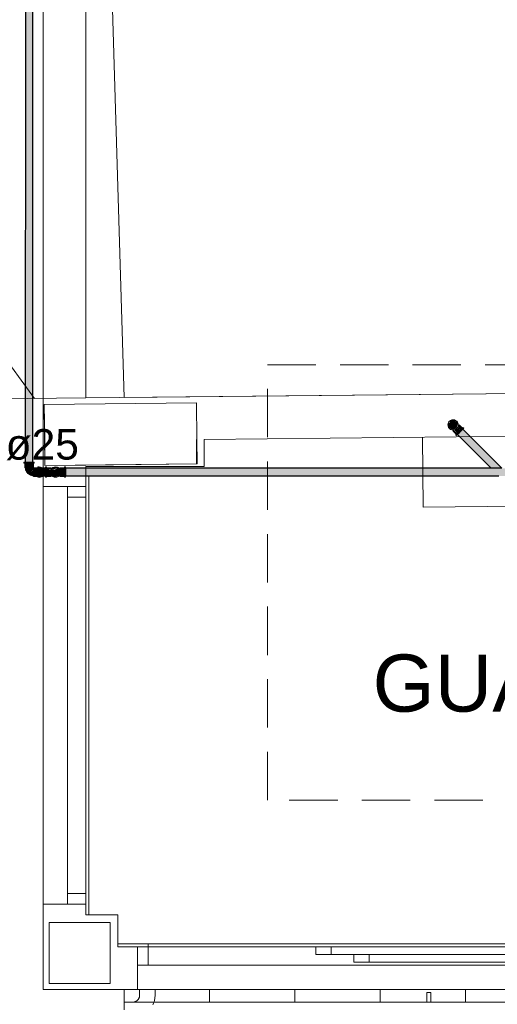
# Model space of a CAD drawing. Header units: millimetres. Extents: x 567 to 934, y -1 to 364.
# Tile 602 of 656: x 740.2 to 743.34, y 101.33 to 107.79. Entities that reach past the tile are written whole.
import ezdxf

# ---------------------------------------------------------------- set-up
doc = ezdxf.new("R2010")
doc.units = ezdxf.units.MM
doc.header["$MEASUREMENT"] = 0
doc.linetypes.add('HIDDEN2', pattern=[0.47625, 0.3175, -0.15875])
doc.linetypes.add('NULL', pattern=[0])
for name, color, linetype, lineweight in [('A-AREA-IDEN', 7, 'Continuous', 9), ('A-DETL', 7, 'Continuous', 13), ('A-DETL-THIN', 7, 'Continuous', 18), ('A-GLAZ', 7, 'Continuous', 13), ('A-GLAZ-SILL', 7, 'Continuous', 13), ('A-WALL', 7, 'Continuous', 25), ('AF-Condutos Reúso', 200, 'Continuous', 25), ('AF-Conexões Reúso', 216, 'Continuous', 18), ('AL-Condutos', 3, 'Continuous', 25), ('AL-Conexões', 63, 'Continuous', 18), ('AL-Sentido conduto', 3, 'Continuous', 30), ('AL-Textos conduto', 7, 'Continuous', 9), ('Balaústres', 250, 'Continuous', 13), ('C-PROP-LINE', 7, 'Continuous', 25), ('Corrimão', 7, 'Continuous', 13), ('DI-Detalhes', 1, 'HIDDEN2', 9), ('Q-SPCQ', 7, 'Continuous', 13), ('S-COLS', 7, 'Continuous', 13), ('S-STRS', 7, 'Continuous', 13)]:
    doc.layers.add(name, color=color, linetype=linetype, lineweight=lineweight)
doc.styles.add('Arial', font='arial.ttf')

msp = doc.modelspace()

# ---------------------------------------------------------------- hatches: boundary and pattern name
at = {"layer": 'AF-Condutos Reúso', "linetype": 'Continuous'}
for points in [[(743.0232, 105.1283), (743.0253, 105.1181), (743.0404, 105.1045), (743.0607, 105.1067), (743.0726, 105.1231), (743.0684, 105.143), (743.0508, 105.1532), (743.0314, 105.1469)], [(743.0767, 105.0649), (743.2981, 104.8435), (743.3366, 104.8435), (743.0987, 105.0869)], [(743.1118, 105.1), (743.0987, 105.0869), (743.3366, 104.8435), (743.3683, 104.8435)]]:
    msp.add_hatch(color=201, dxfattribs=at).paths.add_polyline_path(points)
at = {"layer": 'AF-Conexões Reúso', "linetype": 'Continuous'}
for points in [[(743.0153, 105.1195), (743.0187, 105.1453), (743.0153, 105.1371)], [(743.0153, 105.1195), (743.0256, 105.1168), (743.0197, 105.1445)], [(743.0394, 105.0955), (743.0153, 105.1195), (743.0241, 105.1043)], [(743.0564, 105.1029), (743.0428, 105.1043), (743.0265, 105.1165), (743.0153, 105.1195), (743.0413, 105.0962)], [(743.0454, 105.1549), (743.0342, 105.1586), (743.0374, 105.1518)], [(743.0482, 105.1623), (743.0544, 105.152), (743.0671, 105.1442), (743.0652, 105.1578)], [(743.0764, 105.1158), (743.0726, 105.1492), (743.0652, 105.1578)], [(743.0797, 105.1191), (743.081, 105.1371), (743.0722, 105.1524)], [(743.0773, 105.1109), (743.073, 105.1053), (743.0945, 105.0924), (743.0994, 105.0972)], [(743.1101, 105.108), (743.0773, 105.0751), (743.0733, 105.0615), (743.1062, 105.0944)], [(743.0994, 105.0972), (743.0843, 105.1123), (743.0774, 105.1108)], [(743.0798, 105.1167), (743.0994, 105.0972), (743.083, 105.1217)], [(743.0886, 105.128), (743.0827, 105.1221), (743.0994, 105.0972), (743.1087, 105.1066)], [(743.0491, 105.0885), (743.0692, 105.0671), (743.0751, 105.073), (743.0543, 105.0937)], [(743.0751, 105.073), (743.0908, 105.0887), (743.0725, 105.1045), (743.057, 105.0955)], [(743.0725, 105.1045), (743.0908, 105.0887), (743.0945, 105.0924)]]:
    msp.add_hatch(color=213, dxfattribs=at).paths.add_polyline_path(points)
at = {"layer": 'AL-Condutos', "linetype": 'Continuous'}
for points in [[(740.29, 104.8836), (740.291, 112.4994), (740.2415, 112.4995), (740.2405, 104.8836)], [(740.3735, 104.8435), (740.3299, 104.8435), (740.3299, 104.7937), (740.3735, 104.7937)], [(742.8549, 104.8425), (740.5035, 104.8435), (740.5035, 104.8403)], [(742.8052, 104.7937), (743.418, 104.7937), (744.0679, 104.7954), (743.4161, 104.7957), (744.0694, 104.797), (743.4148, 104.797), (744.073, 104.8006), (743.4106, 104.8012), (744.0764, 104.8039), (743.4079, 104.8039), (744.0813, 104.8088), (743.4021, 104.8097), (744.0859, 104.8134), (743.3984, 104.8134), (744.0912, 104.8188), (743.392, 104.8198), (744.0963, 104.8238), (743.388, 104.8238), (744.1012, 104.8287), (743.3822, 104.8296), (744.1058, 104.8333), (743.3785, 104.8333), (744.1094, 104.8369), (743.3742, 104.8376), (744.1127, 104.8403), (743.3715, 104.8403), (744.1144, 104.8419), (743.3696, 104.8422), (744.116, 104.8435), (740.5035, 104.8435), (742.8539, 104.8425), (740.5035, 104.8403), (742.8495, 104.8381), (740.5035, 104.8333), (742.8418, 104.8303), (740.5035, 104.8238), (742.832, 104.8205), (740.5035, 104.8134), (742.8219, 104.8104), (740.5035, 104.8039), (742.8201, 104.8087), (742.8199, 104.8085), (740.5035, 104.8039), (742.8131, 104.8017), (740.5035, 104.797), (742.8074, 104.796)], [(742.8505, 104.8381), (740.5035, 104.8403), (740.5035, 104.8333)], [(742.8427, 104.8303), (740.5035, 104.8333), (740.5035, 104.8238)], [(742.833, 104.8205), (740.5035, 104.8238), (740.5035, 104.8134)], [(742.8229, 104.8104), (740.5035, 104.8134), (740.5035, 104.8039)], [(740.5035, 104.8039), (742.8199, 104.8085), (742.8201, 104.8087)], [(742.8143, 104.8017), (740.5035, 104.8039), (740.5035, 104.797)], [(742.8085, 104.796), (740.5035, 104.797), (740.5035, 104.7937)], [(740.5035, 104.7937), (742.8051, 104.7937), (742.8073, 104.796)]]:
    msp.add_hatch(color=91, dxfattribs=at).paths.add_polyline_path(points)
at = {"layer": 'AL-Conexões', "linetype": 'Continuous'}
for points in [[(740.2321, 104.8836), (740.231, 104.8768), (740.2405, 104.8831)], [(740.2355, 104.8768), (740.282, 104.8768), (740.29, 104.8836), (740.248, 104.8836)], [(740.2375, 104.8768), (740.2366, 104.8474), (740.2404, 104.8768)], [(740.2934, 104.8474), (740.2934, 104.8768), (740.2404, 104.8768), (740.2375, 104.8474)], [(740.299, 104.8768), (740.299, 104.8836), (740.289, 104.8768)], [(740.33, 104.8514), (740.3232, 104.8526), (740.3289, 104.8435)], [(740.4382, 104.8503), (740.4215, 104.848), (740.4097, 104.8274)], [(740.4215, 104.848), (740.4473, 104.8514), (740.4385, 104.8526)], [(740.2739, 104.8223), (740.2938, 104.8315), (740.2908, 104.8474), (740.2416, 104.8474), (740.2482, 104.8212), (740.2676, 104.8018), (740.2938, 104.7937), (740.2938, 104.8315), (740.2853, 104.8251), (740.2629, 104.8216)], [(740.2937, 104.7912), (740.3231, 104.7912), (740.3232, 104.8387), (740.2938, 104.8387)], [(740.3232, 104.846), (740.2938, 104.847), (740.2938, 104.8387), (740.3232, 104.8387)], [(740.3232, 104.848), (740.3231, 104.8016), (740.3299, 104.7892), (740.33, 104.8356)], [(740.3231, 104.7846), (740.3299, 104.7846), (740.3231, 104.7946)], [(740.3803, 104.7892), (740.3803, 104.8356), (740.3735, 104.848), (740.3735, 104.8016)], [(740.4097, 104.846), (740.3803, 104.847), (740.3803, 104.8387), (740.4097, 104.8387)], [(740.408, 104.8331), (740.3803, 104.8387), (740.3803, 104.8328)], [(740.3803, 104.8387), (740.4033, 104.8341), (740.4091, 104.8356)], [(740.3803, 104.8328), (740.3803, 104.8186), (740.4043, 104.8198), (740.4079, 104.8328)], [(740.4055, 104.8113), (740.4097, 104.8186), (740.3803, 104.8186), (740.3803, 104.8113)], [(740.4097, 104.7902), (740.4057, 104.8098), (740.3803, 104.8113), (740.3803, 104.7912)], [(740.4215, 104.848), (740.4153, 104.8433), (740.4057, 104.8274)], [(740.432, 104.7935), (740.4663, 104.7974), (740.4673, 104.8403), (740.4557, 104.8429), (740.4212, 104.8321), (740.4139, 104.8044)], [(740.4659, 104.826), (740.4281, 104.7969), (740.4294, 104.7963)], [(740.4673, 104.847), (740.4967, 104.8432), (740.4967, 104.846)], [(740.4673, 104.846), (740.4673, 104.8113), (740.4967, 104.8044), (740.4967, 104.8432)], [(740.4967, 104.7985), (740.4967, 104.8044), (740.4673, 104.8113), (740.4673, 104.7985)], [(740.4967, 104.7912), (740.4967, 104.7985), (740.4673, 104.7985), (740.4673, 104.794)], [(740.4673, 104.7912), (740.4967, 104.7902), (740.468, 104.7939)], [(740.4967, 104.848), (740.4967, 104.8016), (740.5035, 104.7892), (740.5035, 104.8356)]]:
    msp.add_hatch(color=51, dxfattribs=at).paths.add_polyline_path(points)

# ---------------------------------------------------------------- linework, layer by layer
at = {"layer": 'A-DETL', "color": 8, "linetype": 'Continuous', "lineweight": 5}
msp.add_line((734.111, 105.2367), (740.6379, 105.3051), dxfattribs=at)
at = {"layer": 'A-DETL-THIN', "color": 8, "lineweight": 5}
msp.add_line((734.0638, 113.7795), (740.3018, 105.3016), dxfattribs=at)
at = {"layer": 'A-GLAZ', "color": 8, "lineweight": 5}
for p, q in [((740.6379, 101.9138), (740.6379, 104.7938)), ((740.6379, 104.7938), (740.6579, 104.7938)), ((740.6579, 104.7938), (740.6579, 101.9138)), ((740.5179, 104.7238), (740.3579, 104.7238)), ((740.3579, 104.7238), (740.3579, 101.9838)), ((740.5179, 104.7238), (740.6379, 104.7238)), ((740.5179, 101.9838), (740.5179, 104.7238)), ((740.6379, 104.6538), (740.5179, 104.6538)), ((740.5179, 102.0538), (740.6379, 102.0538)), ((740.3579, 101.9838), (740.5179, 101.9838)), ((740.6379, 101.9838), (740.5179, 101.9838)), ((740.6579, 101.9138), (740.6379, 101.9138)), ((741.0479, 101.7238), (740.8479, 101.7238)), ((740.9779, 101.7038), (741.0479, 101.7038)), ((741.0479, 101.7038), (740.9779, 101.7038)), ((741.0479, 101.7038), (741.0479, 101.7238)), ((741.0479, 101.7238), (743.8479, 101.7238)), ((742.1479, 101.7038), (741.0479, 101.7038)), ((741.0479, 101.5838), (741.0479, 101.7038)), ((743.5979, 101.7038), (742.1479, 101.7038)), ((742.1479, 101.7038), (742.1479, 101.6538)), ((742.2479, 101.7038), (742.1479, 101.7038)), ((742.1479, 101.7038), (742.1479, 101.6538)), ((742.2479, 101.6538), (742.2479, 101.7038)), ((742.1479, 101.6538), (743.5979, 101.6538)), ((742.1479, 101.6538), (742.2479, 101.6538)), ((742.3979, 101.6538), (743.8479, 101.6538)), ((742.3979, 101.6038), (742.3979, 101.6538)), ((742.3979, 101.6538), (742.4979, 101.6538)), ((742.3979, 101.6038), (742.3979, 101.6538)), ((742.4979, 101.6538), (742.4979, 101.6038)), ((740.9779, 101.5838), (740.9779, 101.4238)), ((743.9179, 101.5838), (740.9779, 101.5838)), ((743.8479, 101.6038), (742.3979, 101.6038)), ((742.4979, 101.6038), (742.3979, 101.6038)), ((740.9779, 101.4238), (743.9179, 101.4238))]:
    msp.add_line(p, q, dxfattribs=at)
at = {"layer": 'A-GLAZ-SILL', "color": 8, "lineweight": 5}
msp.add_line((741.0479, 101.7038), (742.1479, 101.7038), dxfattribs=at)
at = {"layer": 'A-WALL', "color": 8, "lineweight": 5}
for p, q in [((740.3579, 113.9303), (740.3579, 104.7238)), ((740.6379, 105.3051), (740.6379, 113.9246)), ((740.6379, 113.6545), (740.8896, 105.3078)), ((753.519, 105.4403), (740.6379, 105.3051)), ((740.3651, 105.2623), (741.365, 105.2728)), ((740.3693, 104.8623), (740.3651, 105.2623)), ((741.3675, 105.0328), (741.365, 105.2728)), ((741.4146, 105.0333), (746.611, 105.0878)), ((741.3675, 105.0328), (741.3646, 105.0327)), ((741.3646, 105.0327), (741.3646, 104.8727)), ((741.4146, 104.8555), (741.4146, 105.0333)), ((741.3646, 104.8727), (740.3693, 104.8623)), ((740.6379, 104.8555), (740.6379, 104.7938)), ((740.6379, 104.8555), (741.4146, 104.8555)), ((740.3579, 101.4238), (740.3579, 101.9838)), ((740.8479, 101.9138), (740.6579, 101.9138)), ((740.8479, 101.7038), (740.8479, 101.9138)), ((740.9779, 101.7038), (740.8479, 101.7038)), ((740.9779, 101.5838), (740.9779, 101.7038)), ((740.3579, 101.4238), (740.9779, 101.4238))]:
    msp.add_line(p, q, dxfattribs=at)
at = {"layer": 'AF-Condutos Reúso'}
for p, q in [((743.0253, 105.1385), (743.0232, 105.1283)), ((743.0232, 105.1283), (743.0253, 105.1181)), ((743.0314, 105.1469), (743.0253, 105.1385)), ((743.0253, 105.1181), (743.0314, 105.1097)), ((743.0404, 105.1521), (743.0314, 105.1469)), ((743.0314, 105.1097), (743.0404, 105.1045)), ((743.0508, 105.1532), (743.0404, 105.1521)), ((743.0607, 105.15), (743.0508, 105.1532)), ((743.0684, 105.143), (743.0607, 105.15)), ((743.0607, 105.1067), (743.0684, 105.1136)), ((743.0726, 105.1335), (743.0684, 105.143)), ((743.0684, 105.1136), (743.0726, 105.1231)), ((743.0726, 105.1231), (743.0726, 105.1335)), ((743.0404, 105.1045), (743.0508, 105.1034)), ((743.0508, 105.1034), (743.0607, 105.1067)), ((743.0793, 105.0675), (743.0767, 105.0649)), ((743.0767, 105.0649), (743.2981, 104.8435)), ((743.0845, 105.0727), (743.0793, 105.0675)), ((743.0914, 105.0796), (743.0845, 105.0727)), ((743.0987, 105.0869), (743.0914, 105.0796)), ((743.1053, 105.0935), (743.0987, 105.0869)), ((743.1099, 105.0981), (743.1053, 105.0935)), ((743.1118, 105.1), (743.1099, 105.0981)), ((743.3683, 104.8435), (743.1118, 105.1))]:
    msp.add_line(p, q, dxfattribs=at)
at = {"layer": 'AF-Conexões Reúso'}
for p, q in [((743.0153, 105.1371), (743.0142, 105.1283)), ((743.0142, 105.1283), (743.0153, 105.1195)), ((743.0187, 105.1453), (743.0153, 105.1371)), ((743.0153, 105.1195), (743.0187, 105.1113)), ((743.0241, 105.1524), (743.0187, 105.1453)), ((743.0187, 105.1113), (743.0241, 105.1043)), ((743.0312, 105.1578), (743.0241, 105.1524)), ((743.0394, 105.1612), (743.0312, 105.1578)), ((743.0482, 105.1623), (743.0394, 105.1612)), ((743.057, 105.1612), (743.0482, 105.1623)), ((743.0652, 105.1578), (743.057, 105.1612)), ((743.0722, 105.1524), (743.0652, 105.1578)), ((743.0776, 105.1453), (743.0722, 105.1524)), ((743.0726, 105.1048), (743.0776, 105.1113)), ((743.081, 105.1371), (743.0776, 105.1453)), ((743.0776, 105.1113), (743.081, 105.1195)), ((743.082, 105.1293), (743.081, 105.1371)), ((743.081, 105.1195), (743.0811, 105.1205)), ((743.0811, 105.1205), (743.0822, 105.1283)), ((743.0816, 105.1211), (743.0811, 105.1206)), ((743.0811, 105.1206), (743.0817, 105.1211)), ((743.0827, 105.1221), (743.0816, 105.1211)), ((743.0817, 105.1211), (743.083, 105.1224)), ((743.0822, 105.1283), (743.082, 105.1293)), ((743.0823, 105.1291), (743.082, 105.1293)), ((743.0842, 105.1271), (743.0823, 105.1291)), ((743.0859, 105.1253), (743.0827, 105.1221)), ((743.083, 105.1224), (743.0838, 105.1232)), ((743.0838, 105.1232), (743.0859, 105.1253)), ((743.0859, 105.1253), (743.0842, 105.1271)), ((743.0879, 105.1273), (743.0859, 105.1253)), ((743.0886, 105.128), (743.0879, 105.1273)), ((743.1094, 105.1072), (743.0886, 105.128)), ((743.1101, 105.108), (743.1094, 105.1072)), ((743.1125, 105.1104), (743.1101, 105.108)), ((743.1134, 105.1112), (743.1125, 105.1104)), ((743.1182, 105.1064), (743.1134, 105.1112)), ((743.0241, 105.1043), (743.0312, 105.0989)), ((743.0312, 105.0989), (743.0394, 105.0955)), ((743.0394, 105.0955), (743.0472, 105.0944)), ((743.0472, 105.0944), (743.0482, 105.0943)), ((743.0472, 105.0944), (743.0474, 105.0942)), ((743.0474, 105.0942), (743.0493, 105.0923)), ((743.0482, 105.0943), (743.0559, 105.0953)), ((743.0491, 105.0885), (743.0485, 105.0879)), ((743.0485, 105.0879), (743.0692, 105.0671)), ((743.0511, 105.0906), (743.0491, 105.0885)), ((743.0493, 105.0923), (743.0511, 105.0906)), ((743.0543, 105.0937), (743.0511, 105.0906)), ((743.0511, 105.0906), (743.0533, 105.0927)), ((743.0533, 105.0927), (743.0541, 105.0935)), ((743.0541, 105.0935), (743.0554, 105.0948)), ((743.0554, 105.0948), (743.0543, 105.0937)), ((743.0559, 105.0953), (743.0554, 105.0948)), ((743.0554, 105.0948), (743.0559, 105.0953)), ((743.0559, 105.0953), (743.057, 105.0955)), ((743.057, 105.0955), (743.0652, 105.0989)), ((743.0652, 105.0989), (743.0722, 105.1043)), ((743.0661, 105.0639), (743.0653, 105.0631)), ((743.0653, 105.0631), (743.0701, 105.0583)), ((743.0685, 105.0663), (743.0661, 105.0639)), ((743.0692, 105.0671), (743.0685, 105.0663)), ((743.0723, 105.0702), (743.0692, 105.0671)), ((743.0692, 105.0671), (743.0699, 105.0678)), ((743.0699, 105.0678), (743.0719, 105.0698)), ((743.0701, 105.0583), (743.0709, 105.0591)), ((743.0709, 105.0591), (743.0733, 105.0615)), ((743.0719, 105.0698), (743.0751, 105.073)), ((743.0722, 105.1043), (743.0726, 105.1048)), ((743.0773, 105.0751), (743.0723, 105.0702)), ((743.0733, 105.0615), (743.0767, 105.0649)), ((743.0751, 105.073), (743.0793, 105.0771)), ((743.0767, 105.0649), (743.0771, 105.0653)), ((743.0771, 105.0653), (743.0821, 105.0703)), ((743.0831, 105.0809), (743.0773, 105.0751)), ((743.0793, 105.0771), (743.0841, 105.082)), ((743.0821, 105.0703), (743.0879, 105.0761)), ((743.0893, 105.0872), (743.0831, 105.0809)), ((743.0841, 105.082), (743.0893, 105.0872)), ((743.0879, 105.0761), (743.0941, 105.0823)), ((743.0955, 105.0934), (743.0893, 105.0872)), ((743.0893, 105.0872), (743.0908, 105.0887)), ((743.0908, 105.0887), (743.0945, 105.0924)), ((743.0941, 105.0823), (743.1004, 105.0886)), ((743.0945, 105.0924), (743.0994, 105.0972)), ((743.1013, 105.0992), (743.0955, 105.0934)), ((743.0994, 105.0972), (743.1035, 105.1014)), ((743.1004, 105.0886), (743.1062, 105.0944)), ((743.1063, 105.1042), (743.1013, 105.0992)), ((743.1035, 105.1014), (743.1067, 105.1045)), ((743.1062, 105.0944), (743.1111, 105.0993)), ((743.1094, 105.1072), (743.1063, 105.1042)), ((743.1067, 105.1045), (743.1087, 105.1066)), ((743.1087, 105.1066), (743.1094, 105.1072)), ((743.1111, 105.0993), (743.1118, 105.1)), ((743.1118, 105.1), (743.115, 105.1032)), ((743.115, 105.1032), (743.1174, 105.1056)), ((743.1174, 105.1056), (743.1182, 105.1064))]:
    msp.add_line(p, q, dxfattribs=at)
at = {"layer": 'AL-Condutos'}
for p, q in [((740.2415, 112.4995), (740.2405, 104.8836)), ((740.29, 104.8836), (740.291, 112.4994)), ((740.2405, 104.8836), (740.2447, 104.8836)), ((740.2447, 104.8836), (740.2525, 104.8836)), ((740.2525, 104.8836), (740.2623, 104.8836)), ((740.2623, 104.8836), (740.2727, 104.8836)), ((740.2727, 104.8836), (740.2817, 104.8836)), ((740.2817, 104.8836), (740.2878, 104.8836)), ((740.2878, 104.8836), (740.29, 104.8836)), ((740.3299, 104.8435), (740.3299, 104.8403)), ((740.3735, 104.8435), (740.3299, 104.8435)), ((740.3299, 104.8403), (740.3299, 104.8333)), ((740.3299, 104.8333), (740.3299, 104.8238)), ((740.3299, 104.8238), (740.3299, 104.8134)), ((740.3299, 104.8134), (740.3299, 104.8039)), ((740.3299, 104.8039), (740.3299, 104.797)), ((740.3299, 104.797), (740.3299, 104.7937)), ((740.3299, 104.7937), (740.3735, 104.7937)), ((740.3735, 104.8403), (740.3735, 104.8435)), ((740.3735, 104.8333), (740.3735, 104.8403)), ((740.3735, 104.8238), (740.3735, 104.8333)), ((740.3735, 104.8134), (740.3735, 104.8238)), ((740.3735, 104.8039), (740.3735, 104.8134)), ((740.3735, 104.797), (740.3735, 104.8039)), ((740.3735, 104.7937), (740.3735, 104.797)), ((740.5035, 104.8435), (740.5035, 104.8403)), ((742.8549, 104.8435), (740.5035, 104.8435)), ((740.5035, 104.8403), (740.5035, 104.8333)), ((740.5035, 104.8333), (740.5035, 104.8238)), ((740.5035, 104.8238), (740.5035, 104.8134)), ((740.5035, 104.8134), (740.5035, 104.8039)), ((740.5035, 104.8039), (740.5035, 104.797)), ((740.5035, 104.797), (740.5035, 104.7937)), ((740.5035, 104.7937), (742.8051, 104.7937)), ((742.8051, 104.7937), (742.8052, 104.7937)), ((742.8052, 104.7937), (742.8054, 104.7937)), ((742.8054, 104.7937), (742.8058, 104.7937)), ((742.8058, 104.7937), (742.806, 104.7937)), ((742.806, 104.7937), (742.8063, 104.7937)), ((742.8063, 104.7937), (743.3478, 104.7937)), ((742.855, 104.8435), (742.8549, 104.8435)), ((742.8551, 104.8435), (742.855, 104.8435)), ((742.8555, 104.8435), (742.8551, 104.8435)), ((742.8556, 104.8435), (742.8555, 104.8435)), ((742.8559, 104.8435), (742.8556, 104.8435)), ((743.2981, 104.8435), (742.8559, 104.8435)), ((743.3683, 104.8435), (743.2981, 104.8435))]:
    msp.add_line(p, q, dxfattribs=at)
at = {"layer": 'AL-Conexões'}
for p, q in [((740.231, 104.8836), (740.231, 104.8768)), ((740.2321, 104.8836), (740.231, 104.8836)), ((740.231, 104.8768), (740.2321, 104.8768)), ((740.2355, 104.8836), (740.2321, 104.8836)), ((740.2321, 104.8768), (740.2355, 104.8768)), ((740.2405, 104.8836), (740.2355, 104.8836)), ((740.2355, 104.8768), (740.2366, 104.8768)), ((740.2366, 104.8768), (740.2409, 104.8768)), ((740.2366, 104.8768), (740.2366, 104.8474)), ((740.2375, 104.8768), (740.2366, 104.8768)), ((740.2404, 104.8768), (740.2375, 104.8768)), ((740.2449, 104.8768), (740.2404, 104.8768)), ((740.2409, 104.8836), (740.2405, 104.8836)), ((740.248, 104.8836), (740.2409, 104.8836)), ((740.2409, 104.8768), (740.248, 104.8768)), ((740.2508, 104.8768), (740.2449, 104.8768)), ((740.2562, 104.8836), (740.248, 104.8836)), ((740.248, 104.8768), (740.2562, 104.8768)), ((740.2576, 104.8768), (740.2508, 104.8768)), ((740.265, 104.8836), (740.2562, 104.8836)), ((740.2562, 104.8768), (740.265, 104.8768)), ((740.265, 104.8768), (740.2576, 104.8768)), ((740.2738, 104.8836), (740.265, 104.8836)), ((740.265, 104.8768), (740.2738, 104.8768)), ((740.2723, 104.8768), (740.265, 104.8768)), ((740.2792, 104.8768), (740.2723, 104.8768)), ((740.282, 104.8836), (740.2738, 104.8836)), ((740.2738, 104.8768), (740.282, 104.8768)), ((740.285, 104.8768), (740.2792, 104.8768)), ((740.289, 104.8836), (740.282, 104.8836)), ((740.282, 104.8768), (740.289, 104.8768)), ((740.2896, 104.8768), (740.285, 104.8768)), ((740.29, 104.8836), (740.289, 104.8836)), ((740.289, 104.8768), (740.2944, 104.8768)), ((740.2924, 104.8768), (740.2896, 104.8768)), ((740.2944, 104.8836), (740.29, 104.8836)), ((740.2934, 104.8768), (740.2924, 104.8768)), ((740.2934, 104.8474), (740.2934, 104.8768)), ((740.2978, 104.8836), (740.2944, 104.8836)), ((740.2944, 104.8768), (740.2978, 104.8768)), ((740.299, 104.8836), (740.2978, 104.8836)), ((740.2978, 104.8768), (740.299, 104.8768)), ((740.299, 104.8768), (740.299, 104.8836)), ((740.3232, 104.8526), (740.3232, 104.8514)), ((740.33, 104.8526), (740.3232, 104.8526)), ((740.3232, 104.8514), (740.3232, 104.848)), ((740.33, 104.8514), (740.33, 104.8526)), ((740.33, 104.848), (740.33, 104.8514)), ((740.3735, 104.8526), (740.3735, 104.8514)), ((740.3803, 104.8526), (740.3735, 104.8526)), ((740.3735, 104.8514), (740.3735, 104.848)), ((740.3803, 104.8514), (740.3803, 104.8526)), ((740.3803, 104.848), (740.3803, 104.8514)), ((740.4297, 104.8514), (740.4215, 104.848)), ((740.4385, 104.8526), (740.4297, 104.8514)), ((740.4473, 104.8514), (740.4385, 104.8526)), ((740.4497, 104.8504), (740.4473, 104.8514)), ((740.4507, 104.85), (740.4497, 104.8504)), ((740.452, 104.8495), (740.4507, 104.85)), ((740.4555, 104.848), (740.452, 104.8495)), ((740.4967, 104.8526), (740.4967, 104.8514)), ((740.5035, 104.8526), (740.4967, 104.8526)), ((740.4967, 104.8514), (740.4967, 104.848)), ((740.5035, 104.8514), (740.5035, 104.8526)), ((740.5035, 104.848), (740.5035, 104.8514)), ((740.2366, 104.8474), (740.2375, 104.8474)), ((740.2375, 104.8474), (740.2401, 104.8474)), ((740.2401, 104.8474), (740.2404, 104.8474)), ((740.2401, 104.8474), (740.241, 104.8421)), ((740.2416, 104.8474), (740.2401, 104.8474)), ((740.2404, 104.8474), (740.2449, 104.8474)), ((740.241, 104.8421), (740.2425, 104.8338)), ((740.246, 104.8474), (740.2416, 104.8474)), ((740.2425, 104.8338), (740.2454, 104.8275)), ((740.2449, 104.8474), (740.2508, 104.8474)), ((740.2454, 104.8275), (740.2482, 104.8212)), ((740.2527, 104.8474), (740.246, 104.8474)), ((740.2482, 104.8212), (740.2524, 104.8158)), ((740.2508, 104.8474), (740.2576, 104.8474)), ((740.2524, 104.8158), (740.2567, 104.8104)), ((740.2609, 104.8474), (740.2527, 104.8474)), ((740.2567, 104.8104), (740.2621, 104.8061)), ((740.2576, 104.8474), (740.265, 104.8474)), ((740.2653, 104.8474), (740.2609, 104.8474)), ((740.2621, 104.8061), (740.2676, 104.8018)), ((740.265, 104.8474), (740.2723, 104.8474)), ((740.2697, 104.8474), (740.2653, 104.8474)), ((740.2676, 104.8018), (740.2739, 104.799)), ((740.2779, 104.8474), (740.2697, 104.8474)), ((740.2723, 104.8474), (740.2792, 104.8474)), ((740.2739, 104.799), (740.2802, 104.7962)), ((740.2846, 104.8474), (740.2779, 104.8474)), ((740.2792, 104.8474), (740.285, 104.8474)), ((740.2802, 104.7962), (740.2885, 104.7947)), ((740.2891, 104.8474), (740.2846, 104.8474)), ((740.285, 104.8474), (740.2896, 104.8474)), ((740.2885, 104.7947), (740.2938, 104.7937)), ((740.2908, 104.8474), (740.2891, 104.8474)), ((740.2896, 104.8474), (740.2924, 104.8474)), ((740.2921, 104.8457), (740.2908, 104.8474)), ((740.2938, 104.8445), (740.2921, 104.8457)), ((740.2924, 104.8474), (740.2934, 104.8474)), ((740.2938, 104.7937), (740.2937, 104.7912)), ((740.2937, 104.7912), (740.2937, 104.7902)), ((740.2937, 104.7902), (740.3231, 104.7902)), ((740.2938, 104.847), (740.2938, 104.846)), ((740.3232, 104.847), (740.2938, 104.847)), ((740.2938, 104.846), (740.2938, 104.8445)), ((740.2938, 104.8445), (740.2938, 104.8432)), ((740.2938, 104.8428), (740.2938, 104.8445)), ((740.2938, 104.8432), (740.2938, 104.8387)), ((740.2938, 104.8382), (740.2938, 104.8428)), ((740.2938, 104.8387), (740.2938, 104.8328)), ((740.2938, 104.8315), (740.2938, 104.8382)), ((740.2938, 104.8328), (740.2938, 104.826)), ((740.2938, 104.8233), (740.2938, 104.8315)), ((740.2938, 104.826), (740.2938, 104.8186)), ((740.2938, 104.8146), (740.2938, 104.8233)), ((740.2938, 104.8186), (740.2938, 104.8113)), ((740.2938, 104.8063), (740.2938, 104.8146)), ((740.2938, 104.8113), (740.2938, 104.8044)), ((740.2938, 104.7996), (740.2938, 104.8063)), ((740.2938, 104.8044), (740.2938, 104.7985)), ((740.2938, 104.7952), (740.2938, 104.7996)), ((740.2938, 104.7985), (740.2938, 104.794)), ((740.2938, 104.7937), (740.2938, 104.7952)), ((740.2938, 104.794), (740.2938, 104.7937)), ((740.3232, 104.8274), (740.3231, 104.8186)), ((740.3231, 104.8186), (740.3232, 104.8259)), ((740.3231, 104.8186), (740.3231, 104.8098)), ((740.3231, 104.8112), (740.3231, 104.8186)), ((740.3231, 104.8044), (740.3231, 104.8112)), ((740.3231, 104.8098), (740.3231, 104.8016)), ((740.3231, 104.7985), (740.3231, 104.8044)), ((740.3231, 104.8016), (740.3231, 104.7946)), ((740.3231, 104.794), (740.3231, 104.7985)), ((740.3231, 104.7946), (740.3231, 104.7902)), ((740.3231, 104.7912), (740.3231, 104.794)), ((740.3231, 104.7902), (740.3231, 104.7912)), ((740.3231, 104.7902), (740.3231, 104.7892)), ((740.3231, 104.7892), (740.3231, 104.7858)), ((740.3231, 104.7858), (740.3231, 104.7846)), ((740.3232, 104.848), (740.3232, 104.847)), ((740.3232, 104.847), (740.3232, 104.8426)), ((740.3232, 104.846), (740.3232, 104.847)), ((740.3232, 104.8432), (740.3232, 104.846)), ((740.3232, 104.8387), (740.3232, 104.8432)), ((740.3232, 104.8426), (740.3232, 104.8356)), ((740.3232, 104.8328), (740.3232, 104.8387)), ((740.3232, 104.8356), (740.3232, 104.8274)), ((740.3232, 104.8259), (740.3232, 104.8328)), ((740.3299, 104.8016), (740.33, 104.8098)), ((740.3299, 104.7946), (740.3299, 104.8016)), ((740.3299, 104.7937), (740.3299, 104.7946)), ((740.3299, 104.7892), (740.3299, 104.7937)), ((740.3299, 104.7858), (740.3299, 104.7892)), ((740.3299, 104.7846), (740.3299, 104.7858)), ((740.33, 104.8435), (740.33, 104.848)), ((740.33, 104.8426), (740.33, 104.8435)), ((740.33, 104.8356), (740.33, 104.8426)), ((740.33, 104.8274), (740.33, 104.8356)), ((740.33, 104.8186), (740.33, 104.8274)), ((740.33, 104.8098), (740.33, 104.8186)), ((740.3735, 104.848), (740.3735, 104.8435)), ((740.3735, 104.8435), (740.3735, 104.8426)), ((740.3735, 104.8426), (740.3735, 104.8356)), ((740.3735, 104.8356), (740.3735, 104.8274)), ((740.3735, 104.8274), (740.3735, 104.8186)), ((740.3735, 104.8186), (740.3735, 104.8098)), ((740.3735, 104.8098), (740.3735, 104.8016)), ((740.3735, 104.8016), (740.3735, 104.7946)), ((740.3735, 104.7946), (740.3735, 104.7937)), ((740.3735, 104.7937), (740.3735, 104.7892)), ((740.3735, 104.7892), (740.3735, 104.7858)), ((740.3735, 104.7858), (740.3735, 104.7846)), ((740.3803, 104.847), (740.3803, 104.848)), ((740.3803, 104.8426), (740.3803, 104.847)), ((740.3803, 104.847), (740.3803, 104.846)), ((740.4097, 104.847), (740.3803, 104.847)), ((740.3803, 104.846), (740.3803, 104.8432)), ((740.3803, 104.8432), (740.3803, 104.8387)), ((740.3803, 104.8356), (740.3803, 104.8426)), ((740.3803, 104.8387), (740.3803, 104.8328)), ((740.3803, 104.8274), (740.3803, 104.8356)), ((740.3803, 104.8328), (740.3803, 104.826)), ((740.3803, 104.8186), (740.3803, 104.8274)), ((740.3803, 104.826), (740.3803, 104.8186)), ((740.3803, 104.8186), (740.3803, 104.8113)), ((740.3803, 104.8098), (740.3803, 104.8186)), ((740.3803, 104.8113), (740.3803, 104.8044)), ((740.3803, 104.8016), (740.3803, 104.8098)), ((740.3803, 104.8044), (740.3803, 104.7985)), ((740.3803, 104.7946), (740.3803, 104.8016)), ((740.3803, 104.7985), (740.3803, 104.794)), ((740.3803, 104.7902), (740.3803, 104.7946)), ((740.3803, 104.794), (740.3803, 104.7912)), ((740.3803, 104.7912), (740.3803, 104.7902)), ((740.3803, 104.7892), (740.3803, 104.7902)), ((740.3803, 104.7902), (740.4097, 104.7902)), ((740.3803, 104.7858), (740.3803, 104.7892)), ((740.3803, 104.7846), (740.3803, 104.7858)), ((740.4057, 104.8274), (740.4045, 104.8186)), ((740.4045, 104.8186), (740.4057, 104.8098)), ((740.4091, 104.8356), (740.4057, 104.8274)), ((740.4057, 104.8098), (740.4091, 104.8016)), ((740.4097, 104.8364), (740.4091, 104.8356)), ((740.4091, 104.8016), (740.4097, 104.8008)), ((740.4097, 104.846), (740.4097, 104.847)), ((740.4097, 104.8432), (740.4097, 104.846)), ((740.4097, 104.8432), (740.4097, 104.8402)), ((740.4122, 104.8432), (740.4097, 104.8432)), ((740.4097, 104.8387), (740.4097, 104.8432)), ((740.4145, 104.8426), (740.4097, 104.8364)), ((740.4097, 104.8402), (740.4097, 104.839)), ((740.4097, 104.839), (740.4097, 104.8372)), ((740.4097, 104.8372), (740.4097, 104.8387)), ((740.4097, 104.8364), (740.4097, 104.8372)), ((740.4097, 104.8372), (740.4097, 104.8364)), ((740.4097, 104.8008), (740.4097, 104.8)), ((740.4097, 104.8), (740.4097, 104.8008)), ((740.4097, 104.8008), (740.4145, 104.7946)), ((740.4097, 104.8), (740.4097, 104.797)), ((740.4097, 104.7985), (740.4097, 104.8)), ((740.4097, 104.794), (740.4097, 104.7985)), ((740.4097, 104.797), (740.4097, 104.794)), ((740.4097, 104.794), (740.4097, 104.794)), ((740.4097, 104.794), (740.4098, 104.794)), ((740.4097, 104.7912), (740.4097, 104.794)), ((740.4097, 104.7902), (740.4097, 104.7912)), ((740.4098, 104.794), (740.4122, 104.794)), ((740.4111, 104.826), (740.4101, 104.8186)), ((740.4101, 104.8186), (740.4111, 104.8113)), ((740.4139, 104.8328), (740.4111, 104.826)), ((740.4111, 104.8113), (740.4139, 104.8044)), ((740.4149, 104.8433), (740.4122, 104.8432)), ((740.4122, 104.794), (740.4149, 104.7939)), ((740.4151, 104.8272), (740.4136, 104.8186)), ((740.4136, 104.8186), (740.4151, 104.81)), ((740.4184, 104.8387), (740.4139, 104.8328)), ((740.4139, 104.8044), (740.4184, 104.7985)), ((740.4153, 104.8433), (740.4145, 104.8426)), ((740.4145, 104.7946), (740.4153, 104.7939)), ((740.4153, 104.8433), (740.4149, 104.8433)), ((740.4149, 104.7939), (740.4153, 104.7939)), ((740.4195, 104.8347), (740.4151, 104.8272)), ((740.4151, 104.81), (740.4195, 104.8025)), ((740.4215, 104.848), (740.4153, 104.8433)), ((740.4153, 104.7939), (740.4215, 104.7892)), ((740.4243, 104.8432), (740.4184, 104.8387)), ((740.4184, 104.7985), (740.4243, 104.794)), ((740.4236, 104.8382), (740.4195, 104.8347)), ((740.4195, 104.8025), (740.4236, 104.7991)), ((740.4215, 104.7892), (740.4297, 104.7858)), ((740.4262, 104.8403), (740.4236, 104.8382)), ((740.4236, 104.7991), (740.4262, 104.7969)), ((740.4311, 104.846), (740.4243, 104.8432)), ((740.4243, 104.794), (740.4259, 104.7933)), ((740.4259, 104.7933), (740.4276, 104.7927)), ((740.4341, 104.8431), (740.4262, 104.8403)), ((740.4262, 104.7969), (740.4341, 104.7941)), ((740.4276, 104.7927), (740.4311, 104.7912)), ((740.4278, 104.8401), (740.4342, 104.8431)), ((740.4346, 104.843), (740.4278, 104.8401)), ((740.4278, 104.7971), (740.4346, 104.7942)), ((740.4342, 104.7941), (740.4278, 104.7971)), ((740.4297, 104.7858), (740.4385, 104.7846)), ((740.4385, 104.847), (740.4311, 104.846)), ((740.4311, 104.7912), (740.4385, 104.7902)), ((740.4345, 104.8433), (740.4341, 104.8431)), ((740.4341, 104.7941), (740.4345, 104.794)), ((740.4342, 104.8431), (740.4345, 104.8433)), ((740.4345, 104.794), (740.4342, 104.7941)), ((740.4357, 104.8428), (740.4346, 104.843)), ((740.4346, 104.7942), (740.4357, 104.7944)), ((740.4422, 104.8434), (740.4357, 104.8428)), ((740.4357, 104.7944), (740.4422, 104.7939)), ((740.4416, 104.8466), (740.4385, 104.847)), ((740.4385, 104.7902), (740.4459, 104.7912)), ((740.4385, 104.7846), (740.4473, 104.7858)), ((740.4425, 104.8465), (740.4416, 104.8466)), ((740.4474, 104.8432), (740.4422, 104.8434)), ((740.4422, 104.7939), (740.4474, 104.794)), ((740.4432, 104.8464), (740.4425, 104.8465)), ((740.4459, 104.846), (740.4432, 104.8464)), ((740.4506, 104.8441), (740.4459, 104.846)), ((740.4459, 104.7912), (740.4527, 104.794)), ((740.4473, 104.7858), (740.4555, 104.7892)), ((740.4532, 104.843), (740.4474, 104.8432)), ((740.4474, 104.794), (740.4529, 104.7942)), ((740.4527, 104.8432), (740.4506, 104.8441)), ((740.4527, 104.794), (740.4529, 104.7942)), ((740.4529, 104.7942), (740.4532, 104.7942)), ((740.4557, 104.8429), (740.4532, 104.843)), ((740.4532, 104.7942), (740.4553, 104.7943)), ((740.4553, 104.7943), (740.4557, 104.7943)), ((740.4597, 104.8449), (740.4555, 104.848)), ((740.4555, 104.7892), (740.4619, 104.7941)), ((740.4619, 104.8431), (740.4557, 104.8429)), ((740.4557, 104.7943), (740.4619, 104.7941)), ((740.4619, 104.8431), (740.4597, 104.8449)), ((740.4673, 104.8433), (740.4619, 104.8431)), ((740.4619, 104.7941), (740.4673, 104.794)), ((740.4673, 104.847), (740.4673, 104.846)), ((740.4967, 104.847), (740.4673, 104.847)), ((740.4673, 104.846), (740.4673, 104.8433)), ((740.4673, 104.8433), (740.4673, 104.8432)), ((740.4673, 104.8403), (740.4673, 104.8433)), ((740.4673, 104.8432), (740.4673, 104.8387)), ((740.4673, 104.8347), (740.4673, 104.8403)), ((740.4673, 104.8387), (740.4673, 104.8328)), ((740.4673, 104.8272), (740.4673, 104.8347)), ((740.4673, 104.8328), (740.4673, 104.826)), ((740.4673, 104.8186), (740.4673, 104.8272)), ((740.4673, 104.826), (740.4673, 104.8186)), ((740.4673, 104.8186), (740.4673, 104.8113)), ((740.4673, 104.81), (740.4673, 104.8186)), ((740.4673, 104.8113), (740.4673, 104.8044)), ((740.4673, 104.8025), (740.4673, 104.81)), ((740.4673, 104.8044), (740.4673, 104.7985)), ((740.4673, 104.7982), (740.4673, 104.8025)), ((740.4673, 104.7985), (740.4673, 104.794)), ((740.4673, 104.7969), (740.4673, 104.7982)), ((740.4673, 104.794), (740.4673, 104.7969)), ((740.4673, 104.794), (740.4673, 104.794)), ((740.4673, 104.794), (740.4673, 104.7912)), ((740.4673, 104.7912), (740.4673, 104.7902)), ((740.4673, 104.7902), (740.4967, 104.7902)), ((740.4967, 104.848), (740.4967, 104.847)), ((740.4967, 104.847), (740.4967, 104.8426)), ((740.4967, 104.846), (740.4967, 104.847)), ((740.4967, 104.8432), (740.4967, 104.846)), ((740.4967, 104.8387), (740.4967, 104.8432)), ((740.4967, 104.8426), (740.4967, 104.8356)), ((740.4967, 104.8328), (740.4967, 104.8387)), ((740.4967, 104.8356), (740.4967, 104.8274)), ((740.4967, 104.826), (740.4967, 104.8328)), ((740.4967, 104.8274), (740.4967, 104.8186)), ((740.4967, 104.8186), (740.4967, 104.826)), ((740.4967, 104.8186), (740.4967, 104.8098)), ((740.4967, 104.8113), (740.4967, 104.8186)), ((740.4967, 104.8044), (740.4967, 104.8113)), ((740.4967, 104.8098), (740.4967, 104.8016)), ((740.4967, 104.7985), (740.4967, 104.8044)), ((740.4967, 104.8016), (740.4967, 104.7946)), ((740.4967, 104.794), (740.4967, 104.7985)), ((740.4967, 104.7946), (740.4967, 104.7902)), ((740.4967, 104.7912), (740.4967, 104.794)), ((740.4967, 104.7902), (740.4967, 104.7912)), ((740.4967, 104.7902), (740.4967, 104.7892)), ((740.4967, 104.7892), (740.4967, 104.7858)), ((740.4967, 104.7858), (740.4967, 104.7846)), ((740.5035, 104.8435), (740.5035, 104.848)), ((740.5035, 104.8426), (740.5035, 104.8435)), ((740.5035, 104.8356), (740.5035, 104.8426)), ((740.5035, 104.8274), (740.5035, 104.8356)), ((740.5035, 104.8186), (740.5035, 104.8274)), ((740.5035, 104.8098), (740.5035, 104.8186)), ((740.5035, 104.8016), (740.5035, 104.8098)), ((740.5035, 104.7946), (740.5035, 104.8016)), ((740.5035, 104.7937), (740.5035, 104.7946)), ((740.5035, 104.7892), (740.5035, 104.7937)), ((740.5035, 104.7858), (740.5035, 104.7892)), ((740.5035, 104.7846), (740.5035, 104.7858)), ((740.3231, 104.7846), (740.3299, 104.7846)), ((740.3735, 104.7846), (740.3803, 104.7846)), ((740.4967, 104.7846), (740.5035, 104.7846))]:
    msp.add_line(p, q, dxfattribs=at)
at = {"layer": 'AL-Sentido conduto'}
for p, q in [((740.4517, 104.8186), (740.331, 104.851)), ((740.331, 104.851), (740.331, 104.7863)), ((740.331, 104.7863), (740.4517, 104.8186))]:
    msp.add_line(p, q, dxfattribs=at)
msp.add_lwpolyline([(740.2517, 104.8186), (740.4517, 104.8186)], dxfattribs=at)
at = {"layer": 'Balaústres', "lineweight": 5}
for p, q in [((740.9908, 101.4238), (740.9908, 101.3868)), ((741.0924, 101.3868), (741.0924, 101.4238)), ((742.8769, 101.4047), (742.8769, 101.3407)), ((742.9023, 101.4047), (742.8769, 101.4047)), ((742.9023, 101.3407), (742.9023, 101.4047)), ((740.9446, 101.3406), (740.8896, 101.3406))]:
    msp.add_line(p, q, dxfattribs=at)
for points in [[(740.9908, 101.3868), (740.9908, 101.3849), (740.9907, 101.3831), (740.9905, 101.3813), (740.9902, 101.3794), (740.9899, 101.3776), (740.9895, 101.3758), (740.989, 101.374), (740.9885, 101.3722), (740.9878, 101.3705), (740.9872, 101.3688), (740.9864, 101.3671), (740.9856, 101.3654), (740.9847, 101.3638), (740.9837, 101.3622), (740.9827, 101.3607), (740.9817, 101.3592), (740.9805, 101.3577), (740.9793, 101.3563), (740.9781, 101.355), (740.9768, 101.3536), (740.9754, 101.3524), (740.974, 101.3512), (740.9726, 101.35), (740.9711, 101.3489), (740.9696, 101.3479), (740.968, 101.3469), (740.9664, 101.346), (740.9647, 101.3452), (740.963, 101.3444), (740.9613, 101.3437), (740.9596, 101.3431), (740.9578, 101.3425), (740.9561, 101.342), (740.9543, 101.3416), (740.9525, 101.3413), (740.9506, 101.341), (740.9488, 101.3408), (740.9469, 101.3406), (740.9451, 101.3406), (740.9446, 101.3406)], [(741.0776, 101.3224), (741.0801, 101.3278), (741.0824, 101.3332), (741.0844, 101.3388), (741.0862, 101.3444), (741.0878, 101.3501), (741.0891, 101.3559), (741.0902, 101.3617), (741.0911, 101.3675), (741.0918, 101.3734), (741.0922, 101.3793), (741.0924, 101.3852), (741.0924, 101.3868)]]:
    msp.add_lwpolyline(points, dxfattribs=at)
at = {"layer": 'C-PROP-LINE', "color": 8, "lineweight": 5}
for p in [(740.728, 110.6669), (753.471, 105.4398)]:
    msp.add_line(p, (740.8896, 105.3078), dxfattribs=at)
at = {"layer": 'Corrimão', "color": 8, "lineweight": 5}
for p, q in [((740.8896, 101.3407), (744.2896, 101.3407)), ((740.8896, 101.2913), (740.8896, 101.3407))]:
    msp.add_line(p, q, dxfattribs=at)
at = {"layer": 'DI-Detalhes'}
msp.add_lwpolyline([(741.8302, 105.5213), (745.6247, 105.5213), (745.6247, 102.666), (741.8302, 102.666), (741.8302, 105.5213)], dxfattribs=at)
at = {"layer": 'Q-SPCQ', "color": 8, "linetype": 'Continuous', "lineweight": 5}
for p, q in [((742.853, 104.5883), (742.8482, 105.0483)), ((744.4529, 104.6051), (742.853, 104.5883))]:
    msp.add_line(p, q, dxfattribs=at)
at = {"layer": 'S-COLS', "color": 8, "lineweight": 5}
for p, q in [((741.365, 105.2728), (740.3651, 105.2623)), ((740.3651, 105.2623), (740.3676, 105.0223)), ((741.3675, 105.0328), (741.365, 105.2728)), ((740.3676, 105.0223), (740.3693, 104.8623)), ((741.3692, 104.8728), (741.3675, 105.0328)), ((740.3693, 104.8623), (740.6379, 104.8651)), ((740.6379, 104.8651), (741.3646, 104.8727)), ((741.3646, 104.8727), (741.3692, 104.8728)), ((740.7979, 101.8638), (740.3979, 101.8638)), ((740.3979, 101.8638), (740.3979, 101.4638)), ((740.7979, 101.4638), (740.7979, 101.8638)), ((740.3979, 101.4638), (740.7979, 101.4638))]:
    msp.add_line(p, q, dxfattribs=at)
at = {"layer": 'S-STRS', "color": 8, "lineweight": 5}
for p, q in [((740.8896, 101.4238), (740.8896, 101.3407)), ((741.4496, 101.4238), (741.4496, 101.3407)), ((742.0096, 101.4238), (742.0096, 101.3407)), ((742.5696, 101.4238), (742.5696, 101.3407)), ((743.1296, 101.4238), (743.1296, 101.3407))]:
    msp.add_line(p, q, dxfattribs=at)
at = {"layer": 'S-STRS', "color": 8, "linetype": 'Continuous', "lineweight": 5}
for p, q in [((740.8896, 101.4238), (740.8896, 101.3407)), ((741.4496, 101.4238), (741.4496, 101.3407)), ((742.0096, 101.4238), (742.0096, 101.3407)), ((742.5696, 101.4238), (742.5696, 101.3407)), ((743.1296, 101.4238), (743.1296, 101.3407))]:
    msp.add_line(p, q, dxfattribs=at)

# ---------------------------------------------------------------- texts
at = {"layer": 'A-AREA-IDEN', "color": 8, "linetype": 'NULL', "lineweight": 5, "insert": (742.5203, 103.2413), "char_height": 0.375, "width": 4.658346, "attachment_point": 7, "line_spacing_factor": 0.9, "style": 'Arial'}
msp.add_mtext('GUARITA', dxfattribs=at)
at = {"layer": 'AL-Textos conduto', "linetype": 'NULL', "insert": (740.3517, 104.8952), "char_height": 0.2, "width": 0.962805, "attachment_point": 8, "line_spacing_factor": 0.6, "style": 'Arial'}
msp.add_mtext('ø25', dxfattribs=at)

doc.saveas('drawing.dxf')
